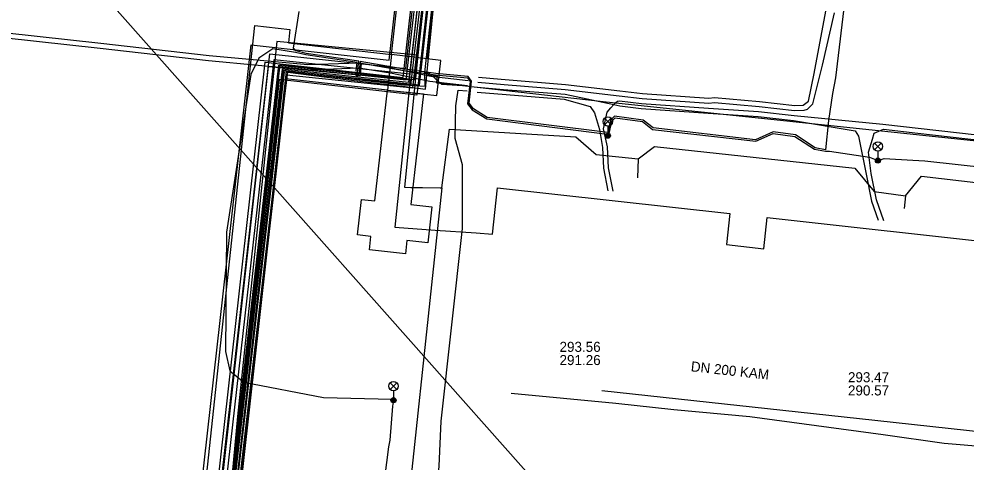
# Model space of a CAD drawing. Extents: x -595540 to -593988, y -1160850 to -1159202.
# Drawn here: x -594171.9 to -594096.5, y -1159789.1 to -1159753.9 of the extents above; entities that cross this region are included whole.
import ezdxf

# ---------------------------------------------------------------- set-up
doc = ezdxf.new("R2010")
doc.units = 0
for name, color, linetype in [('BVK-DESTOVA_popisy', 7, 'Continuous'), ('BVK-DESTOVA_trasa sítě', 7, 'Continuous'), ('BVK-SPLASKOVA_trasa sítě', 7, 'Continuous'), ('BVK-VODOVOD_trasa sítě', 7, 'Continuous'), ('BVK-VODOVOD_trasa zrušené sítě', 7, 'Continuous'), ('CETIN_kabel podzemní', 7, 'Continuous'), ('DSP-NN-TEPLARNY_kabel', 7, 'Continuous'), ('EON-NN_kabel', 7, 'Continuous'), ('EON-VN_kabel', 7, 'Continuous'), ('PODA_kabel optický', 7, 'Continuous'), ('TEPLARNY-ELEKTRO_kabel', 7, 'Continuous'), ('TEPLARNY-HORKOVODY_trasa sítě', 7, 'Continuous'), ('TEPLARNY-HORKOVODY_trasa sítě obvodem', 7, 'Continuous'), ('TEPLARNY-TEPLOVODY_trasa sítě', 7, 'Continuous'), ('TSB_kabel VO', 7, 'Continuous'), ('TSB_kolektor', 7, 'Continuous'), ('TSB_lampy VO', 7, 'Continuous')]:
    doc.layers.add(name, color=color, linetype=linetype)

msp = doc.modelspace()

# ---------------------------------------------------------------- linework, layer by layer
at = {"layer": 'BVK-DESTOVA_popisy'}
for p, q in [((-594128.874, -1159780.506), (-594128.874, -1159780.506)), ((-594105.931, -1159782.924), (-594105.931, -1159782.924))]:
    msp.add_line(p, q, dxfattribs=at)
at = {"layer": 'BVK-DESTOVA_trasa sítě'}
for p, q in [((-594125.498, -1159783.456), (-594103.787, -1159785.817)), ((-594103.787, -1159785.817), (-594081.834, -1159788.222))]:
    msp.add_line(p, q, dxfattribs=at)
at = {"layer": 'BVK-SPLASKOVA_trasa sítě'}
for p, q in [((-594132.722, -1159783.675), (-594124.401, -1159784.472)), ((-594124.401, -1159784.472), (-594119.781, -1159784.961)), ((-594119.781, -1159784.961), (-594113.746, -1159785.524)), ((-594113.746, -1159785.524), (-594103.14, -1159786.944)), ((-594103.14, -1159786.944), (-594098.29, -1159787.64)), ((-594098.29, -1159787.64), (-594091.783, -1159788.195))]:
    msp.add_line(p, q, dxfattribs=at)
at = {"layer": 'BVK-VODOVOD_trasa sítě'}
for p, q in [((-594139.43, -1159758.35), (-594139.01, -1159758.39)), ((-594137.13, -1159759.14), (-594136.6, -1159759.19))]:
    msp.add_line(p, q, dxfattribs=at)
for points in [[(-594277.938, -1159642.091), (-594251.48, -1159654.69), (-594231.416, -1159677.293), (-594151.549, -1159767.337), (-594002.69, -1159935.17)], [(-594139.43, -1159758.35), (-594138.85, -1159752.43)], [(-594154.1, -1159789.97), (-594153.44, -1159784.03), (-594152.76, -1159778.13), (-594152.1, -1159772.17), (-594151.42, -1159766.22), (-594150.75, -1159760.26), (-594150.494, -1159758.133), (-594147.39, -1159758.52), (-594144.54, -1159758.86), (-594141.37, -1159759.23), (-594139.542, -1159759.483), (-594139.43, -1159758.35)], [(-594139.01, -1159758.39), (-594138.61, -1159758.43), (-594138.656, -1159758.985), (-594137.13, -1159759.14)], [(-594136.6, -1159759.19), (-594125.41, -1159760.47), (-594080.87, -1159765.15), (-594037.025, -1159770.193)]]:
    msp.add_lwpolyline(points, dxfattribs=at)
at = {"layer": 'BVK-VODOVOD_trasa zrušené sítě'}
msp.add_line((-594139.59, -1159758.16), (-594139.273, -1159758.189), dxfattribs=at)
for points in [[(-594139.59, -1159758.16), (-594132.19, -1159691.23), (-594131.54, -1159685.22), (-594130.32, -1159674.22), (-594125.04, -1159627.62), (-594124.69, -1159624.72), (-594124.57, -1159623.5), (-594121.78, -1159598.56), (-594116.31, -1159549.3), (-594116, -1159546.29), (-594115.44, -1159541.42)], [(-594161.14, -1159947.98), (-594160.07, -1159941.95), (-594157.94, -1159922.69), (-594157.55, -1159918.92), (-594155.26, -1159898.55), (-594153.13, -1159879.71), (-594152.36, -1159872.8), (-594147.81, -1159832.31), (-594147.52, -1159829.72), (-594146.06, -1159816.68), (-594145.74, -1159812.36), (-594147.22, -1159812.15), (-594156.58, -1159811.23), (-594154.85, -1159796.08), (-594150.58, -1159758.06), (-594141.28, -1159759.12), (-594139.57, -1159759.24), (-594139.59, -1159758.16)], [(-594139.273, -1159758.189), (-594138.27, -1159759.07), (-594136.6, -1159759.19)]]:
    msp.add_lwpolyline(points, dxfattribs=at)
at = {"layer": 'CETIN_kabel podzemní'}
for points in [[(-594134.4, -1159703.97), (-594140.15, -1159756.78)], [(-594140.15, -1159756.78), (-594151.36, -1159755.69), (-594154.48, -1159785.52)], [(-594140.15, -1159756.78), (-594141.2, -1159767.28), (-594140.71, -1159767.29)], [(-594138.24, -1159767.33), (-594137.62, -1159762.65), (-594127.58, -1159763.28), (-594125.95, -1159764.67), (-594122.61, -1159765.03)], [(-594122.61, -1159765.03), (-594121.31, -1159764.05), (-594105.38, -1159765.76), (-594103.86, -1159767.62), (-594101.36, -1159767.97)], [(-594122.61, -1159765.03), (-594122.66, -1159766.53)], [(-594101.36, -1159767.97), (-594100.09, -1159766.39), (-594092.14, -1159767.32)], [(-594138.24, -1159767.33), (-594145.19, -1159832.58), (-594145.28, -1159833.77), (-594145.99, -1159834.81), (-594146.83, -1159835.07), (-594147.88, -1159835.4)], [(-594140.71, -1159767.29), (-594139.76, -1159767.31), (-594138.36, -1159767.33), (-594138.24, -1159767.33)], [(-594101.36, -1159767.97), (-594101.46, -1159768.96)], [(-594154.48, -1159785.52), (-594155.24, -1159793.5)]]:
    msp.add_lwpolyline(points, dxfattribs=at)
at = {"layer": 'DSP-NN-TEPLARNY_kabel'}
for points in [[(-594161.499, -1159948.173), (-594154.44, -1159886.166), (-594161.18, -1159885.431), (-594160.858, -1159882.597), (-594154.099, -1159883.387), (-594145.898, -1159810.464), (-594156.471, -1159809.468), (-594150.592, -1159758.327), (-594140.541, -1159759.383), (-594133.907, -1159702.62), (-594140.574, -1159701.904), (-594140.252, -1159699.013), (-594133.551, -1159699.748), (-594126.054, -1159628.011), (-594132.991, -1159627.198)], [(-594133.014, -1159627.397), (-594126.273, -1159628.187), (-594133.73, -1159699.527), (-594140.428, -1159698.793), (-594140.795, -1159702.081), (-594134.129, -1159702.798), (-594140.716, -1159759.163), (-594150.768, -1159758.107), (-594156.693, -1159809.648), (-594146.119, -1159810.644), (-594154.275, -1159883.165), (-594161.034, -1159882.375), (-594161.401, -1159885.608), (-594154.661, -1159886.343), (-594161.72, -1159948.35)], [(-594152.288, -1159822.842), (-594147.95, -1159823.343), (-594146.562, -1159811.004), (-594157.137, -1159810.008), (-594151.12, -1159757.668), (-594141.068, -1159758.724), (-594134.573, -1159703.152), (-594141.238, -1159702.436), (-594140.781, -1159698.351), (-594134.086, -1159699.086), (-594126.712, -1159628.538), (-594133.061, -1159627.794)], [(-594133.037, -1159627.596), (-594126.493, -1159628.363), (-594133.908, -1159699.307), (-594140.605, -1159698.572), (-594141.017, -1159702.258), (-594134.351, -1159702.975), (-594140.892, -1159758.943), (-594150.944, -1159757.888), (-594156.915, -1159809.828), (-594146.341, -1159810.824), (-594147.774, -1159823.565), (-594152.315, -1159823.04)]]:
    msp.add_lwpolyline(points, dxfattribs=at)
at = {"layer": 'EON-NN_kabel'}
for points in [[(-594135.323, -1159758.516), (-594133.505, -1159758.676), (-594128.397, -1159759.102), (-594124.086, -1159759.6), (-594122.275, -1159759.814), (-594116.998, -1159760.183), (-594116.549, -1159760.15), (-594112.959, -1159760.464), (-594110.162, -1159760.783), (-594109.485, -1159760.745), (-594109.08, -1159760.441), (-594108.615, -1159758.24), (-594107.682, -1159753.274), (-594106.952, -1159747.186), (-594106.665, -1159746.321), (-594105.917, -1159743.89), (-594104.969, -1159742.558), (-594103.845, -1159740.289), (-594103.342, -1159737.323), (-594103.617, -1159736.858), (-594104.063, -1159736.785), (-594108.708, -1159736.925), (-594113.022, -1159736.481)], [(-594136.153, -1159758.809), (-594139.111, -1159758.474), (-594142.126, -1159757.825), (-594144.821, -1159757.405), (-594148.894, -1159757.54), (-594156.748, -1159756.837), (-594165.356, -1159755.836), (-594175.522, -1159754.726), (-594183.454, -1159753.614), (-594185.379, -1159753.507), (-594189.211, -1159753.047), (-594198.829, -1159751.838), (-594210.72, -1159750.39), (-594216.492, -1159749.643), (-594217.659, -1159749.279), (-594219.424, -1159748.831), (-594219.974, -1159748.768), (-594220.456, -1159748.797), (-594220.813, -1159749.168), (-594220.547, -1159750.02), (-594220.47, -1159750.965), (-594220.52, -1159751.233)], [(-594136.188, -1159759.207), (-594139.19, -1159758.866), (-594142.181, -1159758.236), (-594144.845, -1159757.806), (-594148.89, -1159757.958), (-594156.789, -1159757.235), (-594165.401, -1159756.233), (-594175.571, -1159755.123), (-594183.493, -1159754.012), (-594185.414, -1159753.906), (-594189.26, -1159753.444), (-594198.878, -1159752.235), (-594210.77, -1159750.787), (-594216.578, -1159750.035), (-594217.768, -1159749.664), (-594219.985, -1159749.169), (-594220.276, -1159749.187), (-594220.361, -1159749.275), (-594220.142, -1159749.974), (-594220.059, -1159751.015), (-594220.109, -1159751.277)], [(-594135.359, -1159758.914), (-594133.287, -1159759.1), (-594128.436, -1159759.5), (-594124.132, -1159759.997), (-594122.312, -1159760.212), (-594116.997, -1159760.584), (-594116.552, -1159760.551), (-594112.999, -1159760.862), (-594110.174, -1159761.184), (-594109.414, -1159761.142), (-594109.151, -1159761.061), (-594108.72, -1159760.65), (-594107.954, -1159757.58), (-594107.011, -1159753.409)], [(-594123.59, -1159833.096), (-594120.171, -1159833.548), (-594119.675, -1159833.333), (-594119.468, -1159832.831), (-594119.529, -1159832.224), (-594120.292, -1159831.821), (-594123.557, -1159831.449), (-594132.312, -1159830.547), (-594140.15, -1159829.978), (-594141.008, -1159829.614), (-594141.429, -1159829.046), (-594141.441, -1159828.481), (-594140.294, -1159810.215), (-594139.4, -1159799.55), (-594138.456, -1159789.465), (-594138.293, -1159785.903), (-594136.597, -1159770.558), (-594136.596, -1159765.489), (-594137.164, -1159763.391), (-594137.116, -1159760.809), (-594136.933, -1159759.546), (-594136.224, -1159759.607)], [(-594135.43, -1159759.711), (-594128.495, -1159760.283), (-594126.432, -1159760.85), (-594126.08, -1159761.366), (-594125.701, -1159762.693), (-594125.466, -1159764.126), (-594125.371, -1159765.777), (-594125.021, -1159767.574)], [(-594135.394, -1159759.312), (-594133.323, -1159759.498), (-594128.429, -1159759.888), (-594124.561, -1159760.707), (-594124.078, -1159760.809), (-594122.386, -1159761.008), (-594117.053, -1159761.382), (-594113.073, -1159761.658), (-594110.258, -1159761.98), (-594105.361, -1159762.79), (-594105.101, -1159763.207), (-594104.493, -1159766.246), (-594104.06, -1159768.385), (-594103.518, -1159769.907)], [(-594124.607, -1159767.607), (-594124.973, -1159765.727), (-594125.068, -1159764.071), (-594125.385, -1159762.626), (-594125.079, -1159761.311), (-594124.788, -1159760.96), (-594124.561, -1159760.707), (-594124.4, -1159760.527), (-594124.257, -1159760.442), (-594124.105, -1159760.403), (-594122.349, -1159760.61), (-594117.025, -1159760.983), (-594113.036, -1159761.26), (-594110.216, -1159761.582), (-594103.169, -1159762.262), (-594091.201, -1159763.611)], [(-594103.076, -1159769.955), (-594103.674, -1159768.278), (-594104.098, -1159766.183), (-594104.297, -1159764.5), (-594103.977, -1159763.457), (-594103.837, -1159762.971), (-594103.111, -1159762.671), (-594100.385, -1159762.969), (-594091.248, -1159764.008), (-594085.189, -1159764.761), (-594083.915, -1159764.926), (-594083.878, -1159764.932), (-594082.744, -1159765.104), (-594082.254, -1159765.179), (-594081.162, -1159765.379), (-594079.07, -1159765.568), (-594074.127, -1159766.022), (-594068.907, -1159766.529), (-594063.266, -1159767.358), (-594062.453, -1159767.842), (-594062.11, -1159768.369), (-594061.266, -1159771.574), (-594060.696, -1159773.236), (-594060.296, -1159774.61)]]:
    msp.add_lwpolyline(points, dxfattribs=at)
at = {"layer": 'EON-VN_kabel'}
for points in [[(-594146.556, -1159830.012), (-594148.97, -1159829.733), (-594146.93, -1159812.154), (-594157.67, -1159811.028), (-594151.563, -1159757.117), (-594140.745, -1159758.271), (-594138.988, -1159742.343), (-594138.944, -1159741.946), (-594138.04, -1159733.747), (-594137.977, -1159733.176), (-594130.895, -1159668.972), (-594130.115, -1159660.662), (-594128.332, -1159643.983), (-594128.289, -1159643.585), (-594119.332, -1159559.812), (-594119.729, -1159559.767), (-594119.587, -1159558.52), (-594119.542, -1159558.122), (-594119.484, -1159557.612), (-594119.439, -1159557.213), (-594119.303, -1159556.023), (-594118.508, -1159556.113), (-594118.094, -1159556.16), (-594117.878, -1159556.185)], [(-594125.571, -1159639.145), (-594126.986, -1159638.994), (-594127.482, -1159643.623), (-594127.525, -1159644.021), (-594129.318, -1159660.736), (-594130.098, -1159669.046), (-594137.098, -1159732.51), (-594137.161, -1159733.08), (-594140.037, -1159759.151), (-594150.858, -1159757.997), (-594156.784, -1159810.317), (-594146.042, -1159811.443), (-594148.099, -1159829.169), (-594146.492, -1159829.355)], [(-594146.588, -1159830.341), (-594149.405, -1159830.015), (-594147.374, -1159812.51), (-594158.112, -1159811.384), (-594151.916, -1159756.678), (-594141.098, -1159757.831), (-594139.386, -1159742.299), (-594139.342, -1159741.902), (-594139.298, -1159741.504), (-594140.095, -1159741.416)], [(-594146.524, -1159829.684), (-594148.535, -1159829.451), (-594146.487, -1159811.799), (-594157.227, -1159810.673), (-594151.21, -1159757.557), (-594140.391, -1159758.711), (-594138.591, -1159742.387), (-594138.988, -1159742.343), (-594139.386, -1159742.299), (-594140.182, -1159742.211)]]:
    msp.add_lwpolyline(points, dxfattribs=at)
at = {"layer": 'PODA_kabel optický'}
for points in [[(-594140.819, -1159758.716), (-594132.759, -1159685.707)], [(-594156.031, -1159793.648), (-594152.015, -1159757.669), (-594140.819, -1159758.716)]]:
    msp.add_lwpolyline(points, dxfattribs=at)
at = {"layer": 'TEPLARNY-ELEKTRO_kabel'}
for points in [[(-594161.499, -1159948.173), (-594154.44, -1159886.166), (-594161.18, -1159885.431), (-594160.858, -1159882.597), (-594154.099, -1159883.387), (-594145.898, -1159810.464), (-594156.471, -1159809.468), (-594150.592, -1159758.327), (-594140.541, -1159759.383), (-594133.907, -1159702.62), (-594140.574, -1159701.904), (-594140.252, -1159699.013), (-594133.551, -1159699.748), (-594126.054, -1159628.011), (-594132.991, -1159627.198)], [(-594133.014, -1159627.397), (-594126.273, -1159628.187), (-594133.73, -1159699.527), (-594140.428, -1159698.793), (-594140.795, -1159702.081), (-594134.129, -1159702.798), (-594140.716, -1159759.163), (-594150.768, -1159758.107), (-594156.693, -1159809.648), (-594146.119, -1159810.644), (-594154.275, -1159883.165), (-594161.034, -1159882.375), (-594161.401, -1159885.608), (-594154.661, -1159886.343), (-594161.72, -1159948.35)], [(-594152.288, -1159822.842), (-594147.95, -1159823.343), (-594146.562, -1159811.004), (-594157.137, -1159810.008), (-594151.12, -1159757.668), (-594141.068, -1159758.724), (-594134.573, -1159703.152), (-594141.238, -1159702.436), (-594140.781, -1159698.351), (-594134.086, -1159699.086), (-594126.712, -1159628.538), (-594133.061, -1159627.794)], [(-594133.037, -1159627.596), (-594126.493, -1159628.363), (-594133.908, -1159699.307), (-594140.605, -1159698.572), (-594141.017, -1159702.258), (-594134.351, -1159702.975), (-594140.892, -1159758.943), (-594150.944, -1159757.888), (-594156.915, -1159809.828), (-594146.341, -1159810.824), (-594147.774, -1159823.565), (-594152.315, -1159823.04)]]:
    msp.add_lwpolyline(points, dxfattribs=at)
at = {"layer": 'TEPLARNY-HORKOVODY_trasa sítě'}
msp.add_lwpolyline([(-594147.478, -1159813.396), (-594158.449, -1159812.163), (-594152.286, -1159757.328), (-594141.315, -1159758.561), (-594137.746, -1159726.801), (-594135.19, -1159704.066)], dxfattribs=at)
at = {"layer": 'TEPLARNY-HORKOVODY_trasa sítě obvodem'}
for points in [[(-594133.752, -1159702.466), (-594136.504, -1159726.941), (-594140.212, -1159759.943), (-594151.183, -1159758.71), (-594157.067, -1159811.06), (-594146.096, -1159812.293)], [(-594148.86, -1159814.499), (-594159.831, -1159813.266), (-594153.389, -1159755.946), (-594142.418, -1159757.179), (-594138.988, -1159726.661), (-594136.627, -1159705.665)]]:
    msp.add_lwpolyline(points, dxfattribs=at)
at = {"layer": 'TEPLARNY-TEPLOVODY_trasa sítě'}
msp.add_line((-594138.764, -1159770.689), (-594135.509, -1159770.922), dxfattribs=at)
for points in [[(-594155.154, -1159793.664), (-594151.092, -1159757.497), (-594140.744, -1159758.736), (-594141.974, -1159770.459), (-594138.764, -1159770.689)], [(-594135.509, -1159770.922), (-594134.216, -1159771.014), (-594133.808, -1159767.319), (-594115.328, -1159769.36), (-594115.603, -1159771.845), (-594112.621, -1159772.174), (-594112.346, -1159769.689), (-594092.993, -1159771.827), (-594093.247, -1159774.314), (-594090.265, -1159774.644), (-594090.011, -1159772.157), (-594071.088, -1159774.247), (-594071.408, -1159776.727), (-594068.426, -1159777.056), (-594068.106, -1159774.576), (-594059.62, -1159775.514)]]:
    msp.add_lwpolyline(points, dxfattribs=at)
at = {"layer": 'TSB_kabel VO'}
for points in [[(-594105.54, -1159747), (-594106.93, -1159758.57), (-594107.15, -1159759.82), (-594107.49, -1159761.98), (-594107.709, -1159764.301), (-594108.547, -1159764.143), (-594110.108, -1159763.122), (-594111.889, -1159762.878), (-594113.289, -1159763.499), (-594121.436, -1159762.562), (-594122.215, -1159761.933), (-594124.501, -1159761.637), (-594124.825, -1159761.949), (-594125.039, -1159762.936), (-594134.619, -1159761.732), (-594135.729, -1159761.035), (-594136.068, -1159760.602), (-594135.868, -1159758.844), (-594136.137, -1159758.473), (-594138.723, -1159758.23), (-594141.401, -1159757.851), (-594144.723, -1159757.265), (-594144.825, -1159758.259), (-594145.071, -1159758.259)], [(-594145.071, -1159758.139), (-594144.933, -1159758.139), (-594144.842, -1159757.243), (-594149.029, -1159756.631), (-594149.846, -1159756.432), (-594150.03, -1159756.22), (-594149.59, -1159753.29)], [(-594145.071, -1159758.019), (-594145.041, -1159758.019), (-594144.973, -1159757.346), (-594149.051, -1159756.749), (-594149.874, -1159756.548), (-594151.69, -1159756.26), (-594152.78, -1159757.02), (-594153.43, -1159758.32), (-594155.36, -1159770.86), (-594155.43, -1159780.34), (-594155.09, -1159781.88), (-594153.99, -1159782.78), (-594147.64, -1159784.01), (-594142.209, -1159784.138), (-594142.08, -1159784.23), (-594142.15, -1159784.69), (-594142.36, -1159787.41), (-594142.47, -1159787.93), (-594144.03, -1159800.18)], [(-594145.071, -1159758.379), (-594144.716, -1159758.379), (-594144.617, -1159757.406), (-594141.419, -1159757.969), (-594138.737, -1159758.35), (-594136.203, -1159758.587), (-594135.992, -1159758.876), (-594136.192, -1159760.638), (-594135.811, -1159761.125), (-594134.661, -1159761.848), (-594125.097, -1159763.05), (-594125.03, -1159763.18), (-594124.929, -1159762.995), (-594124.715, -1159762.011), (-594124.459, -1159761.763), (-594122.265, -1159762.047), (-594121.484, -1159762.678), (-594113.271, -1159763.621), (-594111.871, -1159763.002), (-594110.152, -1159763.238), (-594108.593, -1159764.257), (-594107.731, -1159764.419), (-594107.391, -1159764.411), (-594104.21, -1159764.9), (-594103.55, -1159765.16), (-594103.06, -1159764.99), (-594100.78, -1159765.14), (-594099.82, -1159765.17), (-594081.98, -1159767.13)]]:
    msp.add_lwpolyline(points, dxfattribs=at)
at = {"layer": 'TSB_kolektor'}
for points in [[(-594142.248, -1159756.708), (-594140.528, -1159741.344), (-594141.595, -1159741.225), (-594141.284, -1159738.442), (-594140.217, -1159738.562), (-594136.874, -1159708.708), (-594137.941, -1159708.589), (-594137.63, -1159705.806), (-594136.563, -1159705.925), (-594136.507, -1159705.429), (-594141.993, -1159704.815), (-594141.879, -1159703.801), (-594142.893, -1159703.688), (-594142.341, -1159698.758), (-594141.327, -1159698.871), (-594141.214, -1159697.857), (-594135.728, -1159698.472), (-594135.672, -1159697.975), (-594136.739, -1159697.856), (-594136.428, -1159695.073), (-594135.361, -1159695.192), (-594134.842, -1159690.561), (-594132.003, -1159690.927), (-594139.391, -1159757.068)], [(-594142.248, -1159756.708), (-594142.569, -1159759.57), (-594138.635, -1159759.97), (-594138.324, -1159757.188)], [(-594139.702, -1159759.851), (-594140.688, -1159768.656), (-594139.018, -1159768.843), (-594139.339, -1159771.705), (-594141.008, -1159771.518), (-594141.128, -1159772.585), (-594143.99, -1159772.265), (-594143.871, -1159771.198), (-594144.938, -1159771.078), (-594144.622, -1159768.256), (-594143.555, -1159768.375), (-594142.569, -1159759.57)]]:
    msp.add_lwpolyline(points, close=True, dxfattribs=at)
msp.add_lwpolyline([(-594157.1, -1159791.78), (-594153.1, -1159754.413), (-594150.318, -1159754.724), (-594150.437, -1159755.791), (-594142.248, -1159756.708), (-594142.569, -1159759.57), (-594150.678, -1159758.662), (-594154.464, -1159792.481)], dxfattribs=at)
at = {"layer": 'TSB_lampy VO'}
for p, q in [((-594125.295, -1159762.32), (-594124.765, -1159761.79)), ((-594125.295, -1159761.79), (-594124.765, -1159762.32)), ((-594125.295, -1159762.32), (-594124.765, -1159761.79)), ((-594125.295, -1159761.79), (-594124.765, -1159762.32)), ((-594125.03, -1159762.43), (-594125.03, -1159763.18)), ((-594125.03, -1159762.43), (-594125.03, -1159763.18)), ((-594103.815, -1159764.3), (-594103.285, -1159763.77)), ((-594103.815, -1159763.77), (-594103.285, -1159764.3)), ((-594103.815, -1159764.3), (-594103.285, -1159763.77)), ((-594103.815, -1159763.77), (-594103.285, -1159764.3)), ((-594103.55, -1159764.41), (-594103.55, -1159765.16)), ((-594103.55, -1159764.41), (-594103.55, -1159765.16)), ((-594142.345, -1159783.37), (-594141.815, -1159782.84)), ((-594142.345, -1159782.84), (-594141.815, -1159783.37)), ((-594142.345, -1159783.37), (-594141.815, -1159782.84)), ((-594142.345, -1159782.84), (-594141.815, -1159783.37)), ((-594142.08, -1159783.48), (-594142.08, -1159784.23)), ((-594142.08, -1159783.48), (-594142.08, -1159784.23))]:
    msp.add_line(p, q, dxfattribs=at)
for centre, radius in [((-594125.03, -1159762.055), 0.375), ((-594125.03, -1159762.055), 0.375), ((-594125.03, -1159763.18), 0.2), ((-594125.03, -1159763.18), 0.2), ((-594125.03, -1159763.18), 0.145), ((-594125.03, -1159763.18), 0.145), ((-594125.03, -1159763.18), 0.0876), ((-594125.03, -1159763.18), 0.0876), ((-594103.55, -1159764.035), 0.375), ((-594103.55, -1159764.035), 0.375), ((-594103.55, -1159765.16), 0.2), ((-594103.55, -1159765.16), 0.2), ((-594103.55, -1159765.16), 0.145), ((-594103.55, -1159765.16), 0.145), ((-594103.55, -1159765.16), 0.0876), ((-594103.55, -1159765.16), 0.0876), ((-594142.08, -1159783.105), 0.375), ((-594142.08, -1159783.105), 0.375), ((-594142.08, -1159784.23), 0.2), ((-594142.08, -1159784.23), 0.2), ((-594142.08, -1159784.23), 0.145), ((-594142.08, -1159784.23), 0.145), ((-594142.08, -1159784.23), 0.0876), ((-594142.08, -1159784.23), 0.0876)]:
    msp.add_circle(centre, radius, dxfattribs=at)

# ---------------------------------------------------------------- texts
at = {"layer": 'BVK-DESTOVA_popisy'}
for s, p in [('293.56', (-594128.874, -1159780.381)), ('291.26', (-594128.874, -1159781.431)), ('293.47', (-594105.931, -1159782.799)), ('290.57', (-594105.931, -1159783.849))]:
    msp.add_text(s, height=0.8, dxfattribs=at).set_placement(p)
msp.add_text('DN 200 KAM', height=0.8, rotation=353.79366, dxfattribs=at).set_placement((-594118.459, -1159781.922))

doc.saveas('drawing.dxf')
